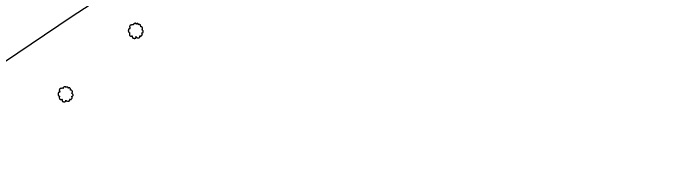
# Model space of a CAD drawing. Extents: x 1901471 to 1963503, y 756461 to 799997.
# Drawn here: x 1918819 to 1919136.7, y 766034.8 to 766114.7 of the extents above; entities that cross this region are included whole.
import ezdxf

# ---------------------------------------------------------------- set-up
doc = ezdxf.new("R2010")
doc.units = 0
doc.layers.add('RD_EX_Road', color=7, linetype='Continuous')
doc.layers.add('RD_EX_VEG', color=7, linetype='Continuous')

# ---------------------------------------------------------------- blocks, each defined once
blk = doc.blocks.new('T2')
at = {"layer": 'RD_EX_VEG'}
for points in [[(0.05, 7.21), (-0.25, 7.24), (-0.57, 7.14), (-0.82, 7.04), (-1.05, 6.96), (-1.27, 6.86), (-1.57, 6.69), (-1.8, 6.49), (-1.92, 6.24), (-1.97, 6.01), (-2.02, 5.74), (-2.02, 5.56), (-2.15, 5.54), (-2.3, 5.56), (-2.55, 5.64), (-2.8, 5.64), (-3.05, 5.64), (-3.4, 5.61), (-3.75, 5.61), (-4.02, 5.56), (-4.35, 5.51), (-4.72, 5.39), (-5.07, 5.26), (-5.37, 5.01), (-5.62, 4.54), (-5.75, 4.19), (-5.9, 3.94), (-5.75, 3.49), (-5.57, 3.14), (-5.55, 2.94), (-5.47, 2.52), (-5.37, 2.29), (-5.25, 2.09), (-5.32, 2.07), (-5.7, 2.02), (-6, 1.92), (-6.42, 1.69), (-6.64, 1.47), (-6.74, 1.14), (-6.77, 0.79), (-6.87, 0.59), (-6.94, 0.32), (-6.97, 0.24), (-7.02, -0.08), (-6.92, -0.53), (-6.89, -0.88), (-6.77, -1.11), (-6.62, -1.28), (-6.44, -1.53), (-6.05, -1.76), (-5.72, -1.86), (-5.52, -1.88), (-5.7, -2.38), (-5.75, -2.73), (-5.87, -3.13), (-5.87, -3.21), (-5.92, -3.68), (-5.77, -4.01), (-5.7, -4.38), (-5.52, -4.61), (-5.25, -4.91), (-4.92, -5.13), (-4.42, -5.26), (-4.02, -5.23), (-3.45, -5.06), (-3.2, -4.98), (-3.22, -5.16), (-3.2, -5.53), (-3.2, -5.96), (-3.05, -6.28), (-2.95, -6.56), (-2.8, -6.81), (-2.47, -7.03), (-2.07, -7.11), (-1.65, -7.26), (-1.2, -7.33), (-0.7, -7.36), (-0.1, -7.21), (0.18, -7.08), (0.28, -6.91), (0.48, -6.53), (0.43, -6.31), (0.45, -5.71), (0.55, -5.88), (0.73, -6.23), (1.23, -6.53), (1.63, -6.71), (2.1, -6.86), (2.4, -6.93), (2.88, -6.86), (3.25, -6.78), (3.63, -6.66), (3.93, -6.38), (4.1, -6.11), (4.15, -5.83), (4.23, -5.46), (4.28, -5.28)], [(4.28, -5.28), (4.2, -5.11), (4.15, -4.86), (4.23, -4.88), (4.4, -4.93), (4.68, -5.06), (4.9, -5.13), (5.23, -5.11), (5.5, -5.01), (5.95, -4.73), (6.22, -4.26), (6.5, -3.86), (6.57, -3.53), (6.52, -3.31), (6.5, -2.81), (6.3, -2.56), (6.25, -2.43), (6.15, -2.03), (6.22, -1.98), (6.5, -1.93), (6.87, -1.81), (7.15, -1.68), (7.37, -1.51), (7.45, -1.28), (7.42, -0.88), (7.47, -0.48), (7.4, -0.33), (7.3, -0.18), (7.22, 0.02), (7.07, 0.17), (6.97, 0.32), (6.87, 0.42), (6.75, 0.57), (6.57, 0.69), (6.42, 0.74), (6.37, 0.89), (6.52, 1.09), (6.57, 1.19), (6.6, 1.42), (6.82, 1.77), (6.87, 2.17), (6.82, 2.59), (6.77, 2.87), (6.62, 3.14), (6.42, 3.39), (6.3, 3.56), (6.12, 3.69), (5.8, 3.81), (5.55, 3.86), (5.2, 3.86), (5, 3.91), (5.03, 3.96), (5.03, 4.11), (5.03, 4.39), (4.95, 4.84), (4.8, 5.34), (4.8, 5.36), (4.7, 5.61), (4.48, 5.81), (4.3, 5.91), (4.1, 6.04), (3.85, 6.06), (3.55, 6.06), (3.28, 6.01), (3.08, 5.91), (2.9, 5.79), (2.83, 5.94), (2.73, 6.24), (2.68, 6.39), (2.53, 6.56), (2.3, 6.76), (1.85, 6.89), (1.23, 6.81), (0.93, 6.61), (0.78, 6.44), (0.73, 6.56), (0.53, 6.76), (0.43, 6.94), (0.25, 7.06), (0.1, 7.16), (0, 7.21)]]:
    blk.add_spline(points, degree=3, dxfattribs=at)

msp = doc.modelspace()

# ---------------------------------------------------------------- linework, layer by layer
at = {"layer": 'RD_EX_Road'}
msp.add_lwpolyline([(1919136.73, 766243.56), (1919125.44, 766256.82), (1919117.76, 766266.34), (1919108.55, 766272.48), (1919101.48, 766274.32), (1919095.96, 766274.32), (1918976.81, 766197.55), (1918846.91, 766113.26), (1918801.46, 766082.7), (1918795.62, 766077.48), (1918796.24, 766071.03), (1918808.21, 766044.62), (1918814.31, 766034.84)], dxfattribs=at)

# ---------------------------------------------------------------- block references
at = {"layer": 'RD_EX_VEG', "xscale": 0.4921259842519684, "yscale": 0.4921259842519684}
for p in [(1918877.02, 766106.46), (1918843.69, 766076.36)]:
    msp.add_blockref('T2', p, dxfattribs=at)

doc.saveas('drawing.dxf')
